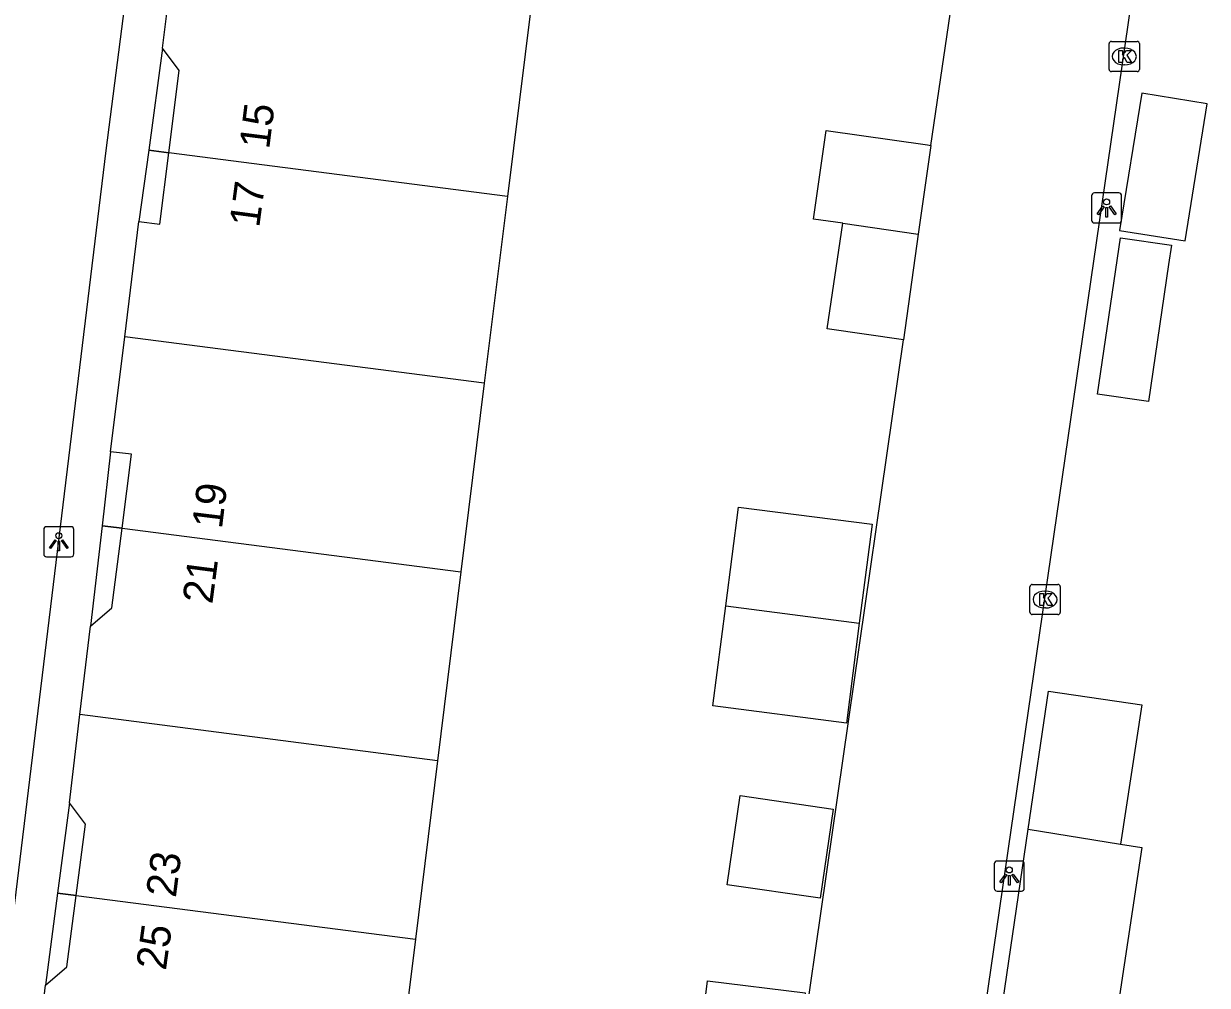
# Model space of a CAD drawing. Extents: x 161696 to 162377, y 380761 to 381673.
# Drawn here: x 162268.6 to 162307.82, y 381491.3 to 381523.16 of the extents above; entities that cross this region are included whole.
import ezdxf

# ---------------------------------------------------------------- set-up
doc = ezdxf.new("R2010")
doc.units = 0
for name, color, linetype in [('IMGEO_Kolk', 7, 'Continuous'), ('IMGEO_Lichtpunt', 7, 'Continuous'), ('IMGEO_Pand', 7, 'Continuous'), ('IMGEO_Pand_nummerreeks', 7, 'Continuous'), ('IMGEO_Pand_overbouw', 7, 'Continuous'), ('IMGEO_Voetpad_open', 7, 'Continuous')]:
    doc.layers.add(name, color=color, linetype=linetype)

msp = doc.modelspace()

# ---------------------------------------------------------------- linework, layer by layer
at = {"layer": 'IMGEO_Kolk'}
for p, q in [((162304.565, 381521.649), (162304.565, 381522.501)), ((162304.64, 381522.575), (162305.492, 381522.575)), ((162305.053, 381522.355), (162305.078, 381522.355)), ((162305.566, 381522.501), (162305.566, 381521.649)), ((162305.492, 381521.575), (162304.64, 381521.575)), ((162305.076, 381521.795), (162305.051, 381521.795)), ((162301.943, 381503.659), (162301.943, 381504.511)), ((162302.018, 381504.585), (162302.87, 381504.585)), ((162302.431, 381504.365), (162302.456, 381504.365)), ((162302.944, 381504.511), (162302.944, 381503.659)), ((162302.87, 381503.585), (162302.018, 381503.585)), ((162302.454, 381503.805), (162302.429, 381503.805))]:
    msp.add_line(p, q, dxfattribs=at)
for points in [[(162304.565, 381521.649), (162304.565, 381522.501)], [(162304.64, 381522.575), (162305.492, 381522.575)], [(162305.566, 381522.501), (162305.566, 381521.649)], [(162304.886, 381522.275), (162305.009, 381522.275), (162305.009, 381522.124), (162305.139, 381522.275), (162305.303, 381522.275), (162305.157, 381522.124), (162305.31, 381521.875), (162305.158, 381521.875), (162305.073, 381522.039), (162305.009, 381521.972), (162305.009, 381521.875), (162304.886, 381521.875), (162304.886, 381522.275)], [(162305.492, 381521.575), (162304.64, 381521.575)], [(162301.943, 381503.659), (162301.943, 381504.511)], [(162302.018, 381504.585), (162302.87, 381504.585)], [(162302.264, 381504.285), (162302.387, 381504.285), (162302.387, 381504.134), (162302.517, 381504.285), (162302.681, 381504.285), (162302.535, 381504.134), (162302.688, 381503.885), (162302.536, 381503.885), (162302.451, 381504.049), (162302.387, 381503.982), (162302.387, 381503.885), (162302.264, 381503.885), (162302.264, 381504.285)], [(162302.944, 381504.511), (162302.944, 381503.659)], [(162302.87, 381503.585), (162302.018, 381503.585)]]:
    msp.add_lwpolyline(points, dxfattribs=at)
for centre, start, end in [((162304.642, 381522.499), 91.552, 178.448), ((162304.642, 381522.499), 91.552, 178.448), ((162305.49, 381522.499), 1.552, 88.448), ((162305.49, 381522.499), 1.552, 88.448), ((162304.642, 381521.651), 181.552, 268.448), ((162304.642, 381521.651), 181.552, 268.448), ((162305.49, 381521.651), 271.552, 358.448), ((162305.49, 381521.651), 271.552, 358.448), ((162302.02, 381504.509), 91.552, 178.448), ((162302.02, 381504.509), 91.552, 178.448), ((162302.868, 381504.509), 1.552, 88.448), ((162302.868, 381504.509), 1.552, 88.448), ((162302.02, 381503.661), 181.552, 268.448), ((162302.02, 381503.661), 181.552, 268.448), ((162302.868, 381503.661), 271.552, 358.448), ((162302.868, 381503.661), 271.552, 358.448)]:
    msp.add_arc(centre, 0.0765, start, end, dxfattribs=at)
for centre, major_axis, ratio, start_param, end_param in [((162305.052, 381522.075), (-0.387, 0.002), 0.722429, 4.712389, 7.853982), ((162305.077, 381522.075), (-0.39, 0.002), 0.717154, 1.570796, 4.712389), ((162302.43, 381504.085), (-0.387, 0.002), 0.722429, 4.712389, 7.853982), ((162302.455, 381504.085), (-0.39, 0.002), 0.717154, 1.570796, 4.712389)]:
    msp.add_ellipse(centre, major_axis=major_axis, ratio=ratio, start_param=start_param, end_param=end_param, dxfattribs=at)
at = {"layer": 'IMGEO_Lichtpunt'}
for p, q in [((162303.983, 381517.46), (162303.983, 381516.653)), ((162303.983, 381517.46), (162303.983, 381516.653)), ((162304.885, 381517.555), (162304.077, 381517.555)), ((162304.885, 381517.555), (162304.077, 381517.555)), ((162304.979, 381516.653), (162304.979, 381517.46)), ((162304.979, 381516.653), (162304.979, 381517.46)), ((162304.077, 381516.559), (162304.885, 381516.559)), ((162304.077, 381516.559), (162304.885, 381516.559)), ((162269.264, 381506.401), (162269.264, 381505.594)), ((162269.264, 381506.401), (162269.264, 381505.594)), ((162270.166, 381506.496), (162269.358, 381506.496)), ((162270.166, 381506.496), (162269.358, 381506.496)), ((162270.26, 381505.594), (162270.26, 381506.401)), ((162270.26, 381505.594), (162270.26, 381506.401)), ((162269.358, 381505.5), (162270.166, 381505.5)), ((162269.358, 381505.5), (162270.166, 381505.5)), ((162300.758, 381495.326), (162300.758, 381494.519)), ((162300.758, 381495.326), (162300.758, 381494.519)), ((162301.66, 381495.421), (162300.852, 381495.421)), ((162301.66, 381495.421), (162300.852, 381495.421)), ((162301.754, 381494.519), (162301.754, 381495.326)), ((162301.754, 381494.519), (162301.754, 381495.326)), ((162300.852, 381494.425), (162301.66, 381494.425)), ((162300.852, 381494.425), (162301.66, 381494.425))]:
    msp.add_line(p, q, dxfattribs=at)
for points in [[(162304.357, 381517.124), (162304.396, 381517.096), (162304.208, 381516.834), (162304.17, 381516.861), (162304.357, 381517.124)], [(162304.459, 381517.076), (162304.506, 381517.076), (162304.506, 381516.754), (162304.459, 381516.754), (162304.459, 381517.076)], [(162304.569, 381517.096), (162304.607, 381517.123), (162304.794, 381516.861), (162304.755, 381516.833), (162304.569, 381517.096)], [(162269.638, 381506.065), (162269.677, 381506.037), (162269.489, 381505.775), (162269.451, 381505.802), (162269.638, 381506.065)], [(162269.74, 381506.017), (162269.787, 381506.017), (162269.787, 381505.695), (162269.74, 381505.695), (162269.74, 381506.017)], [(162269.85, 381506.037), (162269.888, 381506.064), (162270.075, 381505.802), (162270.036, 381505.774), (162269.85, 381506.037)], [(162301.132, 381494.99), (162301.171, 381494.962), (162300.983, 381494.7), (162300.945, 381494.727), (162301.132, 381494.99)], [(162301.234, 381494.942), (162301.281, 381494.942), (162301.281, 381494.62), (162301.234, 381494.62), (162301.234, 381494.942)], [(162301.344, 381494.962), (162301.382, 381494.989), (162301.569, 381494.727), (162301.53, 381494.699), (162301.344, 381494.962)]]:
    msp.add_lwpolyline(points, dxfattribs=at)
for centre in [(162304.482, 381517.258), (162269.763, 381506.199), (162301.257, 381495.124)]:
    msp.add_circle(centre, 0.0994, dxfattribs=at)
for centre, start, end in [((162304.077, 381517.46), 90, 180), ((162304.077, 381517.46), 90, 180), ((162304.885, 381517.46), 0, 90), ((162304.885, 381517.46), 0, 90), ((162304.077, 381516.653), 180, 270), ((162304.077, 381516.653), 180, 270), ((162304.885, 381516.653), 270, 0), ((162304.885, 381516.653), 270, 360), ((162269.358, 381506.401), 90, 180), ((162269.358, 381506.401), 90, 180), ((162270.166, 381506.401), 0, 90), ((162270.166, 381506.401), 0, 90), ((162269.358, 381505.594), 180, 270), ((162269.358, 381505.594), 180, 270), ((162270.166, 381505.594), 270, 0), ((162270.166, 381505.594), 270, 360), ((162300.852, 381495.326), 90, 180), ((162300.852, 381495.326), 90, 180), ((162301.66, 381495.326), 0, 90), ((162301.66, 381495.326), 0, 90), ((162300.852, 381494.519), 180, 270), ((162300.852, 381494.519), 180, 270), ((162301.66, 381494.519), 270, 0), ((162301.66, 381494.519), 270, 360)]:
    msp.add_arc(centre, 0.0946, start, end, dxfattribs=at)
at = {"layer": 'IMGEO_Pand'}
for points in [[(162273.41, 381518.886), (162273.75, 381521.611), (162273.201, 381522.354), (162273.559, 381525.274)], [(162285.412, 381523.748), (162284.629, 381517.441)], [(162305.646, 381520.856), (162304.91, 381516.314), (162307.084, 381515.962), (162307.819, 381520.504), (162305.646, 381520.856)], [(162295.738, 381516.549), (162294.769, 381516.688), (162295.193, 381519.628), (162298.546, 381519.145), (162298.657, 381519.129)], [(162271.95, 381512.79), (162272.419, 381516.607), (162273.114, 381516.521), (162273.41, 381518.886)], [(162284.629, 381517.441), (162273.41, 381518.886)], [(162298.657, 381519.129), (162298.233, 381516.189)], [(162284.629, 381517.441), (162283.862, 381511.256)], [(162297.754, 381512.686), (162295.226, 381513.057), (162295.738, 381516.549)], [(162295.738, 381516.549), (162298.233, 381516.189)], [(162298.233, 381516.189), (162297.754, 381512.686)], [(162304.185, 381510.886), (162304.944, 381516.066), (162306.627, 381515.82), (162306.534, 381515.187), (162305.867, 381510.64), (162304.185, 381510.886)], [(162271.859, 381506.446), (162272.172, 381508.899), (162271.48, 381508.974), (162271.95, 381512.79)], [(162283.862, 381511.256), (162271.95, 381512.79)], [(162283.862, 381511.256), (162283.086, 381505.001)], [(162291.865, 381503.871), (162292.287, 381507.149), (162296.71, 381506.58), (162296.288, 381503.302)], [(162270.462, 381500.271), (162270.814, 381503.197), (162271.522, 381503.807), (162271.859, 381506.446)], [(162271.859, 381506.446), (162283.086, 381505.001)], [(162283.086, 381505.001), (162282.31, 381498.745)], [(162296.288, 381503.302), (162295.862, 381499.99), (162291.438, 381500.56), (162291.865, 381503.871)], [(162291.865, 381503.871), (162296.288, 381503.302)], [(162301.886, 381496.472), (162302.558, 381501.044), (162305.646, 381500.593), (162304.944, 381495.974)], [(162270.338, 381494.279), (162270.651, 381496.642), (162270.111, 381497.344), (162270.462, 381500.271)], [(162282.31, 381498.745), (162270.462, 381500.271)], [(162282.31, 381498.745), (162281.576, 381492.832)], [(162291.907, 381494.636), (162292.335, 381497.589), (162295.423, 381497.142), (162294.995, 381494.189), (162291.907, 381494.636)], [(162304.944, 381495.974), (162305.645, 381495.869), (162304.604, 381488.903), (162300.855, 381489.464), (162301.886, 381496.472)], [(162301.886, 381496.472), (162304.944, 381495.974)], [(162268.964, 381488.3), (162269.319, 381491.305), (162270.025, 381491.916), (162270.338, 381494.279)], [(162270.338, 381494.279), (162281.576, 381492.832)], [(162281.576, 381492.832), (162280.826, 381486.787), (162277.871, 381487.153)], [(162290.773, 381487.543), (162291.259, 381491.457), (162294.495, 381491.056), (162294.01, 381487.142), (162290.773, 381487.543)]]:
    msp.add_lwpolyline(points, dxfattribs=at)
at = {"layer": 'IMGEO_Pand_overbouw'}
for points in [[(162273.201, 381522.354), (162272.741, 381518.972), (162273.41, 381518.886), (162273.75, 381521.611)], [(162272.419, 381516.607), (162273.114, 381516.521), (162273.41, 381518.886), (162272.741, 381518.972)], [(162271.859, 381506.446), (162272.172, 381508.899), (162271.48, 381508.974), (162271.198, 381506.531)], [(162271.859, 381506.446), (162271.198, 381506.531), (162270.814, 381503.197), (162271.522, 381503.807)], [(162270.338, 381494.279), (162270.651, 381496.642), (162270.111, 381497.344), (162269.719, 381494.359)], [(162270.338, 381494.279), (162269.719, 381494.359), (162269.319, 381491.305), (162270.025, 381491.916)]]:
    msp.add_lwpolyline(points, close=True, dxfattribs=at)
at = {"layer": 'IMGEO_Voetpad_open'}
for points in [[(162268.055, 381480.918), (162266.726, 381481.101), (162271.335, 381518.964), (162275.96, 381554.905)], [(162299.561, 381525.298), (162305.37, 381524.43), (162299.982, 381487.324), (162289.258, 381415.372), (162281.614, 381416.526), (162282.611, 381422.921)], [(162298.657, 381519.129), (162299.517, 381524.995)], [(162293.75, 381484.949), (162297.754, 381512.686)]]:
    msp.add_lwpolyline(points, dxfattribs=at)

# ---------------------------------------------------------------- texts
at = {"layer": 'IMGEO_Pand_nummerreeks'}
for s, rotation, p in [('15', 82.8776, (162276.732, 381518.982)), ('17', 82.356, (162276.401, 381516.385)), ('19', 83.0682, (162275.166, 381506.403)), ('21', 82.6123, (162274.849, 381503.914)), ('23', 82.8117, (162273.639, 381494.186)), ('25', 82.0228, (162273.308, 381491.774))]:
    msp.add_text(s, height=1, rotation=rotation, dxfattribs=at).set_placement(p)

doc.saveas('drawing.dxf')
